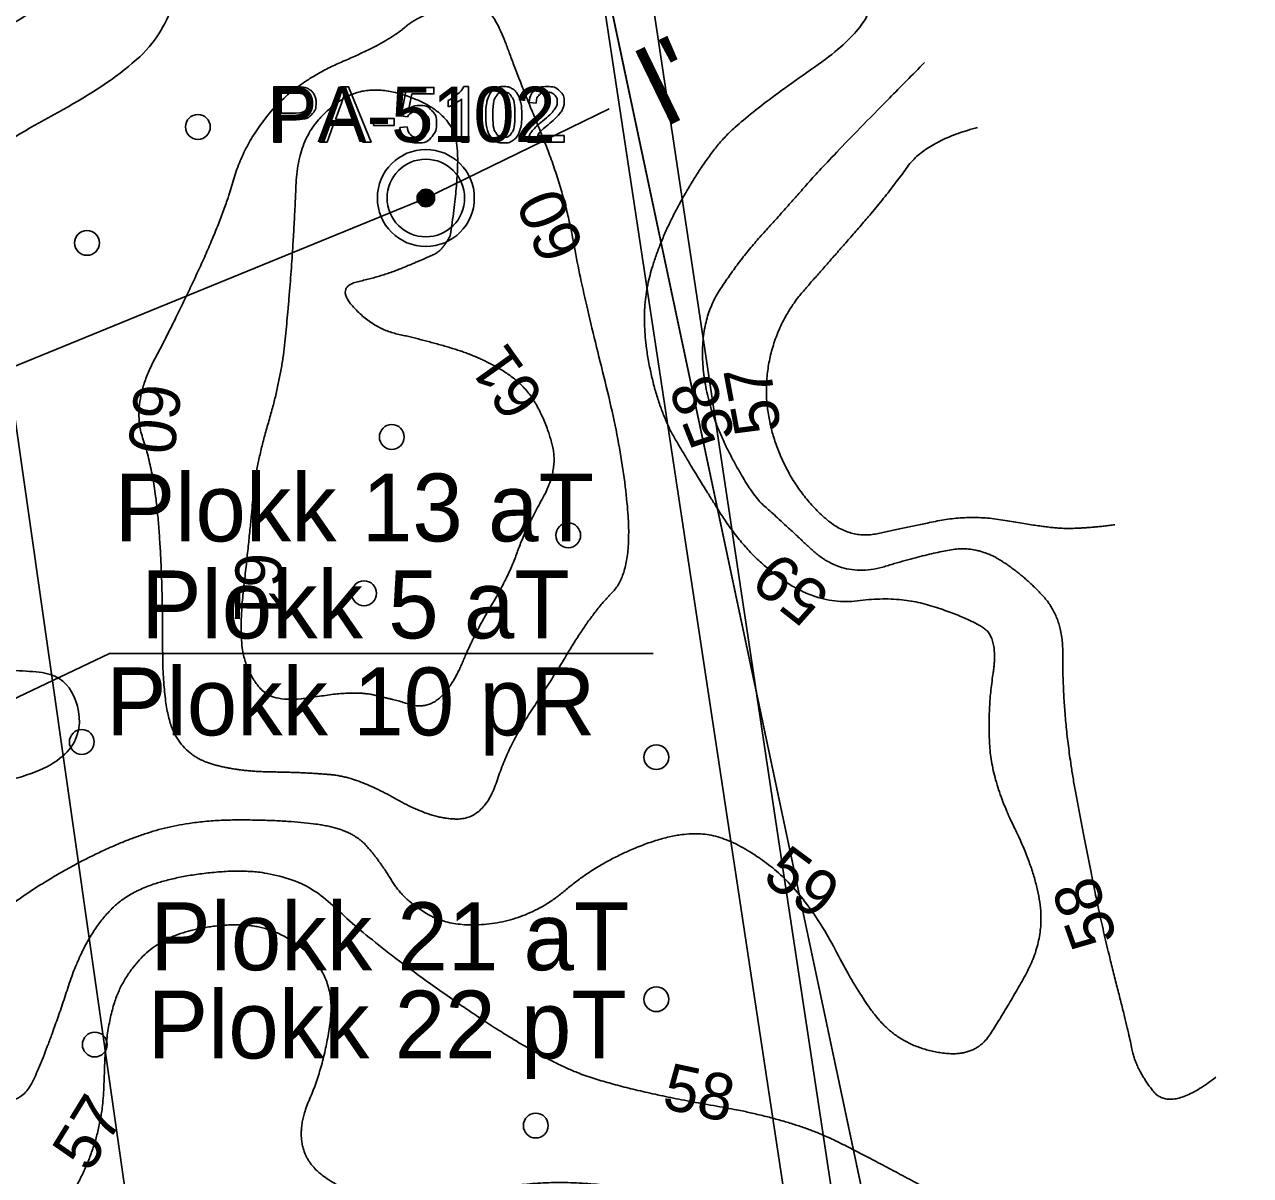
# Model space of a CAD drawing. Extents: x 700746 to 706058, y 6570320 to 6580460.
# Drawn here: x 703168.9 to 703295.4, y 6577339.3 to 6577458 of the extents above; entities that cross this region are included whole.
import ezdxf

# ---------------------------------------------------------------- set-up
doc = ezdxf.new("R2010")
doc.units = 0
for name, color, linetype in [('GEOLPUNKT', 7, 'Continuous'), ('HALJASTUS', 7, 'Continuous'), ('HORISONTAAL-EH2000', 7, 'Continuous'), ('Kaitsevöönd', 7, 'Continuous'), ('Lõige', 7, 'Continuous'), ('Plokid', 7, 'Continuous'), ('VWX2_MV_PLOKK', 7, 'Continuous')]:
    doc.layers.add(name, color=color, linetype=linetype)

msp = doc.modelspace()

# ---------------------------------------------------------------- linework, layer by layer
at = {"layer": 'GEOLPUNKT'}
for points in [[(703194.64, 6577445.89), (703194.64, 6577451.59), (703196.79, 6577451.59)], [(703199.33, 6577445.89), (703201.52, 6577451.59), (703202.34, 6577451.59), (703204.67, 6577445.89), (703203.81, 6577445.89), (703203.15, 6577447.62), (703200.76, 6577447.62), (703200.13, 6577445.89), (703199.33, 6577445.89)], [(703208.42, 6577448.5), (703207.76, 6577448.59), (703208.31, 6577451.52), (703211.15, 6577451.52), (703211.15, 6577450.85), (703208.87, 6577450.85), (703208.57, 6577449.32)], [(703214.24, 6577451.61), (703214.7, 6577451.61), (703214.7, 6577445.89)], [(703196.86, 6577450.92), (703195.4, 6577450.92), (703195.4, 6577448.88)], [(703201.61, 6577449.9), (703200.98, 6577448.23)], [(703200.98, 6577448.23), (703202.91, 6577448.23), (703202.31, 6577449.81)], [(703212.6, 6577449.51), (703212.6, 6577450.18)], [(703214.7, 6577445.89), (703214, 6577445.89), (703214, 6577450.35)], [(703221.68, 6577449.89), (703220.96, 6577449.97)], [(703195.4, 6577448.88), (703196.87, 6577448.88)], [(703196.86, 6577448.21), (703195.4, 6577448.21), (703195.4, 6577445.89), (703194.64, 6577445.89)], [(703204.9, 6577447.6), (703204.9, 6577448.31), (703207.06, 6577448.31), (703207.06, 6577447.6), (703204.9, 6577447.6)], [(703207.64, 6577447.39), (703208.37, 6577447.45)], [(703224.59, 6577446.56), (703224.59, 6577445.89), (703220.83, 6577445.89)], [(703221.8, 6577446.56), (703224.59, 6577446.56)]]:
    msp.add_lwpolyline(points, dxfattribs=at)
for radius in [5, 4, 0.9, 0.801, 0.7, 0.6, 0.5, 0.4, 0.3, 0.2, 0.1]:
    msp.add_circle((703210.31, 6577440.12), radius, dxfattribs=at)
for points in [[(703196.79, 6577451.59), (703197.36, 6577451.59), (703197.66, 6577451.54), (703198.08, 6577451.47), (703198.36, 6577451.27), (703198.65, 6577451.07), (703198.82, 6577450.72), (703198.99, 6577450.37), (703198.99, 6577449.94), (703198.99, 6577449.21), (703198.53, 6577448.71), (703198.07, 6577448.21), (703196.86, 6577448.21)], [(703212.6, 6577450.18), (703213.18, 6577450.46), (703213.62, 6577450.85), (703214.06, 6577451.24), (703214.24, 6577451.61)], [(703216.49, 6577448.7), (703216.49, 6577449.71), (703216.7, 6577450.33), (703216.91, 6577450.95), (703217.32, 6577451.28), (703217.73, 6577451.61), (703218.35, 6577451.61), (703218.81, 6577451.61), (703219.15, 6577451.43), (703219.5, 6577451.24), (703219.72, 6577450.9), (703219.95, 6577450.55), (703220.08, 6577450.05), (703220.2, 6577449.55), (703220.2, 6577448.7), (703220.2, 6577447.7), (703220, 6577447.08), (703219.79, 6577446.47), (703219.38, 6577446.13), (703218.97, 6577445.8), (703218.35, 6577445.8), (703217.52, 6577445.8), (703217.05, 6577446.38), (703216.49, 6577447.1), (703216.49, 6577448.7)], [(703217.21, 6577448.7), (703217.21, 6577447.3), (703217.54, 6577446.83), (703217.87, 6577446.37), (703218.35, 6577446.37), (703218.83, 6577446.37), (703219.16, 6577446.83), (703219.48, 6577447.3), (703219.48, 6577448.7), (703219.48, 6577450.11), (703219.16, 6577450.57), (703218.83, 6577451.03), (703218.34, 6577451.03), (703217.86, 6577451.03), (703217.57, 6577450.63), (703217.21, 6577450.11), (703217.21, 6577448.7)], [(703220.83, 6577445.89), (703220.82, 6577446.14), (703220.91, 6577446.38), (703221.05, 6577446.76), (703221.37, 6577447.14), (703221.69, 6577447.51), (703222.28, 6577448), (703223.21, 6577448.76), (703223.54, 6577449.21), (703223.86, 6577449.65), (703223.86, 6577450.05), (703223.86, 6577450.46), (703223.57, 6577450.75), (703223.27, 6577451.03), (703222.79, 6577451.03), (703222.29, 6577451.03), (703221.98, 6577450.73), (703221.68, 6577450.43), (703221.68, 6577449.89)], [(703220.96, 6577449.97), (703221.03, 6577450.77), (703221.51, 6577451.19), (703221.99, 6577451.61), (703222.81, 6577451.61), (703223.63, 6577451.61), (703224.11, 6577451.16), (703224.58, 6577450.7), (703224.58, 6577450.03), (703224.58, 6577449.69), (703224.44, 6577449.36), (703224.3, 6577449.03), (703223.98, 6577448.66), (703223.66, 6577448.3), (703222.9, 6577447.66), (703222.27, 6577447.13), (703222.09, 6577446.94), (703221.92, 6577446.75), (703221.8, 6577446.56)], [(703196.87, 6577448.88), (703197.6, 6577448.88), (703197.91, 6577449.15), (703198.22, 6577449.42), (703198.22, 6577449.92), (703198.22, 6577450.28), (703198.04, 6577450.53), (703197.85, 6577450.79), (703197.56, 6577450.87), (703197.37, 6577450.92), (703196.86, 6577450.92)], [(703202.31, 6577449.81), (703202.05, 6577450.53), (703201.91, 6577450.99), (703201.8, 6577450.44), (703201.61, 6577449.9)], [(703214, 6577450.35), (703213.74, 6577450.11), (703213.33, 6577449.87), (703212.92, 6577449.63), (703212.6, 6577449.51)], [(703208.57, 6577449.32), (703209.08, 6577449.67), (703209.64, 6577449.67), (703210.39, 6577449.67), (703210.9, 6577449.16), (703211.42, 6577448.64), (703211.42, 6577447.83), (703211.42, 6577447.05), (703210.96, 6577446.49), (703210.42, 6577445.8), (703209.47, 6577445.8), (703208.69, 6577445.8), (703208.2, 6577446.23), (703207.71, 6577446.67), (703207.64, 6577447.39)], [(703208.37, 6577447.45), (703208.45, 6577446.91), (703208.75, 6577446.64), (703209.04, 6577446.37), (703209.47, 6577446.37), (703209.98, 6577446.37), (703210.32, 6577446.75), (703210.67, 6577447.13), (703210.67, 6577447.76), (703210.67, 6577448.36), (703210.34, 6577448.71), (703210, 6577449.06), (703209.46, 6577449.06), (703209.12, 6577449.06), (703208.84, 6577448.9), (703208.57, 6577448.75), (703208.42, 6577448.5)]]:
    msp.add_open_spline(points, degree=3, dxfattribs=at)
at = {"layer": 'HALJASTUS'}
for centre in [(703186.8, 6577447.45), (703175.36, 6577435.49), (703206.8, 6577415.48), (703224.99, 6577405.34), (703203.94, 6577399.36), (703174.83, 6577384.03), (703174.83, 6577384.03), (703234.08, 6577382.46), (703234.08, 6577357.5), (703176.17, 6577352.83), (703176.17, 6577352.83), (703221.65, 6577344.47)]:
    msp.add_circle(centre, 1.28, dxfattribs=at)
at = {"layer": 'HORISONTAAL-EH2000'}
for points, degree in [([(703176.2, 6577503.47), (703174.17, 6577500.66), (703169.43, 6577497.01), (703165.06, 6577493.9), (703163.26, 6577490.56), (703160.22, 6577486.98), (703156.54, 6577479.51), (703153.45, 6577475.58), (703148.47, 6577470.71), (703143.97, 6577469.6), (703139.93, 6577469.62), (703137.76, 6577469.97), (703137.05, 6577466.38), (703136.65, 6577460.48), (703135.07, 6577455.08), (703133.68, 6577452.86), (703131.02, 6577447.39), (703126.27, 6577445.33), (703122.3, 6577446.66), (703119.95, 6577444.37), (703122.42, 6577442.88), (703122.65, 6577442.01)], 3), ([(703184.8, 6577503.45), (703184.6, 6577503.09), (703183.02, 6577500.64), (703179.49, 6577496.32), (703177.71, 6577494.06), (703175.91, 6577487.54), (703167.53, 6577480.19), (703162.42, 6577470.82), (703157.16, 6577466.65), (703151.52, 6577463.87), (703146.56, 6577458.82), (703141.29, 6577453.12), (703139.48, 6577449.9), (703139.66, 6577445.68), (703141.68, 6577436.52), (703142.33, 6577430.35), (703140.73, 6577425.84), (703138.03, 6577427.26), (703135.88, 6577426.44), (703135.19, 6577422.87), (703136.06, 6577418.37), (703137.79, 6577406.23), (703137.19, 6577396.22), (703137.55, 6577390.81), (703138.98, 6577378.08), (703139.98, 6577372.24), (703139.45, 6577367.22), (703137.7, 6577363.37), (703137.87, 6577362.3)], 3), ([(703198.1, 6577503.42), (703197.88, 6577502.64), (703196.96, 6577498.41), (703195.97, 6577492), (703197.49, 6577487.28), (703197.1, 6577486.12), (703185.07, 6577483.82), (703180.49, 6577477.9), (703179.01, 6577468.93), (703175.74, 6577463.21), (703165.99, 6577456.84), (703157.1, 6577452.38), (703150.8, 6577449.44), (703145.99, 6577444.34), (703144.5, 6577438.05), (703145.27, 6577425.7), (703146.37, 6577414.9), (703148.1, 6577397.91), (703148.43, 6577387.21), (703144.21, 6577382.4), (703141.26, 6577370.65), (703139.58, 6577363.98), (703141.31, 6577355.92), (703141.37, 6577349.33), (703141.37, 6577342.26)], 3), ([(703205.56, 6577503.41), (703205.08, 6577501.57), (703205.27, 6577497.53), (703207.11, 6577495), (703215.43, 6577492.57), (703221.22, 6577491.39), (703228.27, 6577489.05), (703232.19, 6577483.39), (703229.84, 6577476.06), (703226.35, 6577470.73), (703218.33, 6577468.06), (703210.18, 6577473.07), (703197.3, 6577475.25), (703191.44, 6577472.6), (703188.3, 6577469.27), (703184.43, 6577460.63), (703182.5, 6577455.46), (703174.39, 6577449.78), (703166.43, 6577446.07), (703158.88, 6577438.43), (703155.12, 6577429.58), (703154.13, 6577417.48), (703156.83, 6577408.34), (703159.37, 6577396.28), (703165.18, 6577390.98), (703171.67, 6577391.65), (703174.32, 6577389.18), (703175.11, 6577384.06), (703170.39, 6577380.4), (703161.06, 6577379.02), (703157.46, 6577377.11), (703156.34, 6577379.84), (703154.13, 6577386.21), (703152.07, 6577388.76), (703150.84, 6577383.07), (703151.89, 6577377.76), (703151.26, 6577371.54), (703149.55, 6577364.98), (703145.58, 6577362.3), (703143.06, 6577360.82), (703142.67, 6577351.6), (703143.59, 6577342.6), (703144.85, 6577332.59), (703144.85, 6577318.38)], 3), ([(703146.19, 6577309.16), (703146.56, 6577317.49), (703146.33, 6577327.97), (703145.43, 6577338.29), (703146.1, 6577345.42), (703151.74, 6577348.31), (703153.24, 6577353.58), (703154.58, 6577359.79), (703157.62, 6577363), (703163.72, 6577363.91), (703168.48, 6577368.18), (703177.58, 6577373.34), (703185.89, 6577376.02), (703196.73, 6577375.96), (703202.68, 6577374.93), (703205.44, 6577371.96), (703208.05, 6577367.63), (703213.25, 6577364.74), (703221.39, 6577365.93), (703227.95, 6577371.5), (703236.44, 6577374.91), (703242.2, 6577374.06), (703249.58, 6577368.31), (703255.97, 6577356), (703260.61, 6577352.3), (703266.98, 6577351.56), (703269.95, 6577356.1), (703274.1, 6577363.41), (703273.26, 6577370.64), (703268.71, 6577379.84), (703268.23, 6577387.32), (703269.38, 6577394.75), (703266.3, 6577396.81), (703259.12, 6577399.15), (703251.06, 6577398.05), (703243.43, 6577403.25), (703237.91, 6577412.03), (703234.17, 6577418.45), (703232.38, 6577428.18), (703234.41, 6577435.88), (703239.15, 6577444.27), (703243.34, 6577448.71), (703256.29, 6577457.68), (703255.84, 6577462.78), (703252.56, 6577473.46), (703246.32, 6577479.21), (703239.54, 6577488.15), (703235.32, 6577494.87), (703231.56, 6577497.6), (703225, 6577498.49), (703218.97, 6577498.23), (703216.44, 6577498.08), (703213.44, 6577503.37)], 2), ([(703214.53, 6577460.54), (703209.8, 6577459.18), (703206.43, 6577456.21), (703196.97, 6577452.14), (703191.56, 6577445.77), (703189.37, 6577438.13), (703184.68, 6577427.92), (703179.91, 6577418.87), (703182.33, 6577411.78), (703183.18, 6577400.86), (703183.14, 6577387.41), (703185.53, 6577382.58), (703190.8, 6577380.98), (703197.9, 6577380.9), (703203.3, 6577380.39), (703210.97, 6577376), (703216.37, 6577376.17), (703218.88, 6577383.76), (703223.14, 6577390.21), (703227.47, 6577397.35), (703231.61, 6577401.55), (703230.68, 6577413.82), (703226.46, 6577430.42), (703224.51, 6577441.2), (703219.9, 6577452.37), (703217.56, 6577458.82), (703215.63, 6577460.1), (703214.53, 6577460.54)], 2), ([(703261.74, 6577454.08), (703252.33, 6577444.61), (703247.43, 6577439.04), (703242.74, 6577433.87), (703238.6, 6577427.55), (703239.14, 6577418.74), (703243.71, 6577409.68), (703246.71, 6577407.05), (703253.34, 6577400.82), (703261.92, 6577403.42), (703267.12, 6577404.28), (703271.9, 6577401.32), (703276.02, 6577396.84), (703275.97, 6577389.69), (703276.69, 6577382.02), (703278.56, 6577372.32), (703280.19, 6577364.31), (703282.78, 6577354.16), (703283.53, 6577350.35), (703287.04, 6577345.77), (703291.78, 6577349.45)], 2), ([(703212.83, 6577436.26), (703214.08, 6577444.37), (703212.49, 6577448.91), (703206.43, 6577451.52), (703201.71, 6577450.85), (703197.1, 6577445.9), (703196.74, 6577437.16), (703196.21, 6577429.63), (703195.4, 6577421.43), (703192.76, 6577412.55), (703192.17, 6577405.59), (703190.95, 6577394.91), (703192.22, 6577390.44), (703194.95, 6577387.99), (703202.91, 6577389.36), (703207.18, 6577388.36), (703210.3, 6577387.42), (703212.96, 6577389.54), (703215.37, 6577395.28), (703218.83, 6577401.05), (703220.58, 6577405.99), (703224.05, 6577412.18), (703222.58, 6577417.42), (703220.25, 6577421.14), (703215.7, 6577423.83), (703209.96, 6577425.53), (703204.97, 6577426.61), (703200.87, 6577430.96), (703205.89, 6577432.07), (703210.23, 6577433.88), (703212.07, 6577434.72), (703212.83, 6577436.26)], 2), ([(703267.21, 6577447.39), (703261.85, 6577445.99), (703257.96, 6577440.49), (703251.73, 6577433.33), (703247.12, 6577428.14), (703245.14, 6577421.63), (703245.96, 6577415.22), (703249.05, 6577409.25), (703254.03, 6577404.88), (703259.76, 6577406.15), (703266.53, 6577407.5), (703273.62, 6577406.24), (703277.38, 6577405.93), (703281.38, 6577406.42)], 2), ([(703147.49, 6577296.92), (703148.18, 6577319), (703148.97, 6577328.15), (703154.31, 6577331.03), (703154.58, 6577345.91), (703156.15, 6577354.35), (703162.45, 6577349.69), (703168.34, 6577345.85), (703171.48, 6577352.79), (703175.28, 6577364.52), (703181.5, 6577370.01), (703196.49, 6577371.25), (703204.86, 6577363.15), (703222.56, 6577350.92), (703232.35, 6577347.84), (703248.13, 6577345.13), (703257.41, 6577340.48), (703271.27, 6577332.88), (703283.04, 6577325.52), (703292.67, 6577318.35), (703294, 6577313.06), (703280.37, 6577316.07), (703265.04, 6577310.33), (703253.34, 6577307.76), (703243.96, 6577304.75), (703233.46, 6577296.45), (703229.03, 6577288.48), (703216.58, 6577272.12), (703208.57, 6577258.51), (703198.51, 6577246.87), (703190.49, 6577233.11), (703181.88, 6577220.55), (703178.42, 6577211.47), (703177.77, 6577200.28), (703171.27, 6577198.65), (703162.82, 6577198.65)], 2), ([(703153.82, 6577258.73), (703151.39, 6577286.25), (703150.5, 6577302.62), (703152.12, 6577306.26), (703156.82, 6577309.13), (703158.69, 6577320.57), (703160.78, 6577328.73), (703169.27, 6577330.61), (703177.02, 6577342.19), (703177.22, 6577355.72), (703180.66, 6577362.16), (703186.16, 6577365.02), (703194.61, 6577365.33), (703201.06, 6577359.68), (703199.82, 6577350.6), (703196.8, 6577343.74), (703199.15, 6577338.86), (703208.4, 6577335.63), (703221.52, 6577339.15), (703235.61, 6577337.54), (703245.65, 6577336.13), (703257.41, 6577330.03), (703267.02, 6577326.65), (703274.77, 6577324.04), (703276.24, 6577320.33), (703271.93, 6577316.9), (703261.93, 6577314.01), (703253.51, 6577312.1), (703243.22, 6577311.67), (703236.18, 6577307.59), (703231.07, 6577301.59), (703222.71, 6577294.73), (703217.4, 6577285.37), (703211.57, 6577278.56), (703203.55, 6577266.64), (703199.2, 6577256.76), (703190.97, 6577243.81), (703186.03, 6577236.19), (703178.75, 6577229.2), (703174.73, 6577221.58), (703170.37, 6577219.45), (703167.44, 6577217.54), (703160.03, 6577229.02), (703154.91, 6577252.8)], 2)]:
    msp.add_open_spline(points, degree=degree, dxfattribs=at)
at = {"layer": 'Kaitsevöönd'}
msp.add_lwpolyline([(703127.19, 6577494.83), (703185.62, 6577495.49), (703196.04, 6577489.87), (703207.63, 6577483.08), (703220.04, 6577477.29), (703228.32, 6577473.48), (703231.79, 6577472.16), (703232.45, 6577468.68), (703247.18, 6577370.54), (703286.24, 6577112.68), (703289.39, 6577091.83), (703290.88, 6577082.39), (703291.54, 6577081.57), (703294.02, 6577077.59), (703294.35, 6577076.93), (703295.84, 6577071.97), (703299.98, 6577052.27), (703300.31, 6577050.95), (703311.4, 6576985.08)], dxfattribs=at)
at = {"layer": 'Lõige'}
msp.add_lwpolyline([(702827.9, 6577444.25), (702862.38, 6577440.12), (702933.75, 6577409.38), (703016.39, 6577403.05), (703082.77, 6577387.95), (703210.31, 6577440.12), (703229.2, 6577449.3)], dxfattribs=at)
at = {"layer": 'Plokid'}
for q in [(703035.79, 6577325.66), (703233.74, 6577393.14)]:
    msp.add_line((703177.68, 6577393.14), q, dxfattribs=at)
msp.add_lwpolyline([(703124.56, 6577445.96), (703074.89, 6577705.02), (703364.86, 6577738.29), (703222.85, 6577490.69), (703314.21, 6577060.22), (703296.17, 6577067.83), (703262.59, 6577090.29)], dxfattribs=at)
msp.add_lwpolyline([(703227.51, 6577467.94), (703159.27, 6577478.11), (703190.35, 6577260.36), (703197.29, 6577193.81), (703203.81, 6577180.11), (703279.95, 6577121.8)], close=True, dxfattribs=at)
at = {"layer": 'VWX2_MV_PLOKK'}
for points in [[(703222.9, 6577490.69), (703314.13, 6577060.15), (703296.09, 6577067.87), (703170.22, 6577152.1), (703125.37, 6577441.7), (703121.85, 6577464.43), (703121.06, 6577464.52), (703074.97, 6577705.03), (703364.79, 6577738.24)], [(703159.27, 6577478.11), (703227.51, 6577467.94), (703279.95, 6577121.8), (703261.77, 6577136.33), (703203.81, 6577180.11), (703197.29, 6577193.81), (703190.35, 6577260.36)], [(703159.27, 6577478.11), (703227.51, 6577467.94), (703279.95, 6577121.8), (703261.77, 6577136.33), (703203.81, 6577180.11), (703197.29, 6577193.81), (703190.35, 6577260.36)], [(703203.81, 6577180.11), (703261.77, 6577136.33), (703279.95, 6577121.8), (703227.51, 6577467.94), (703159.27, 6577478.11), (703190.35, 6577260.36), (703197.29, 6577193.81)]]:
    msp.add_lwpolyline(points, close=True, dxfattribs=at)

# ---------------------------------------------------------------- texts
at = {"layer": 'GEOLPUNKT'}
msp.add_text('PA-5102', height=5.7, dxfattribs=at).set_placement((703194.03, 6577445.89))
at = {"layer": 'HORISONTAAL-EH2000'}
for s, rotation, p in [('60', 113.0135, (703226.74, 6577434.92)), ('61', 125.475, (703222.7, 6577419.57)), ('57', 100.6234, (703247, 6577416.2)), ('60', 263.5795, (703180.37, 6577421.15)), ('58', 111.782, (703242.37, 6577415.66)), ('61', 269.6003, (703190.68, 6577403.55)), ('59', 141.602, (703252.2, 6577399.44)), ('59', 323.4569, (703244.85, 6577369.78)), ('58', 109.6415, (703281.69, 6577363.76)), ('58', 347.9489, (703234.53, 6577346.28)), ('57', 58.4386, (703175.62, 6577339.49))]:
    msp.add_text(s, height=4.8, rotation=rotation, dxfattribs=at).set_placement(p)
at = {"layer": 'Lõige'}
msp.add_text("I'", height=8.4, rotation=25.936, dxfattribs=at).set_placement((703234.67, 6577447.24))
at = {"layer": 'Plokid'}
for s, p in [('Plokk 13 aT', (703178.22, 6577404.71)), ('Plokk 5 aT', (703180.94, 6577394.71)), ('Plokk 10 pR', (703177.33, 6577384.71)), ('Plokk 21 aT', (703181.88, 6577360.49)), ('Plokk 22 pT', (703181.61, 6577351.39))]:
    msp.add_text(s, height=7, dxfattribs=at).set_placement(p)

doc.saveas('drawing.dxf')
